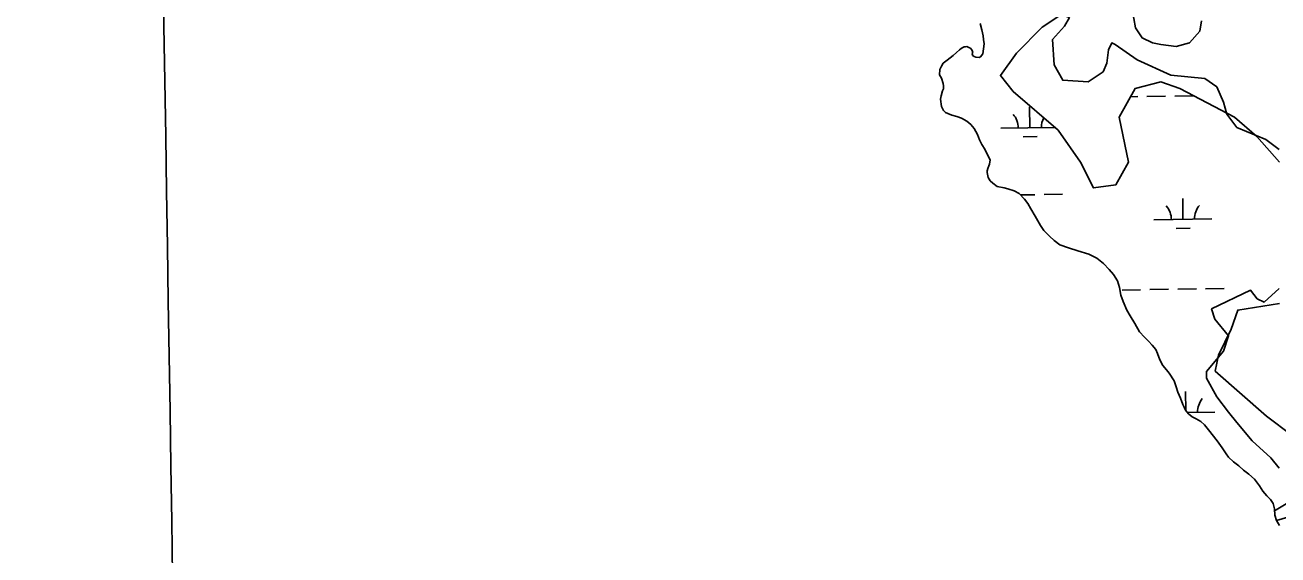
# Model space of a CAD drawing. Extents: x 3823584 to 3861785, y 301729 to 327625.
# Drawn here: x 3854090 to 3856250, y 309589 to 310501 of the extents above; entities that cross this region are included whole.
import ezdxf

# ---------------------------------------------------------------- set-up
doc = ezdxf.new("R2010")
doc.units = 0
for name, color, linetype in [('V-GRID-MAJR', 7, 'Continuous'), ('V-TOPO-SHOR', 7, 'Continuous'), ('V-WETL-SWMP', 7, 'Continuous')]:
    doc.layers.add(name, color=color, linetype=linetype)

msp = doc.modelspace()

# ---------------------------------------------------------------- linework, layer by layer
at = {"layer": 'V-GRID-MAJR'}
msp.add_spline([(3854375.376, 307564.97000000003), (3854280.204, 313623.11100000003), (3854185.002, 319683.177), (3854089.801, 325743.239), (3854089.771, 325745.168)], degree=3, dxfattribs=at)
at = {"layer": 'V-TOPO-SHOR'}
for points in [[(3856251.8911880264, 310286.96017210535), (3856228.5580286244, 310304.460041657), (3856178.9750648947, 310324.87655613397), (3856161.475195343, 310348.2097155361), (3856155.6419054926, 310368.6262300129), (3856143.9753257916, 310394.8760343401), (3856123.558811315, 310409.4592589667), (3856065.2259128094, 310415.2925488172), (3856006.8930143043, 310441.5423531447), (3855968.9766302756, 310467.7921574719), (3855963.1433404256, 310470.70880239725), (3855957.3100505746, 310459.0422226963), (3855954.3934056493, 310435.70906329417), (3855948.560115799, 310421.1258386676), (3855922.3103114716, 310403.6259691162), (3855878.5606375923, 310406.54261404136), (3855863.977412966, 310432.7924183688), (3855861.060768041, 310476.54209224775), (3855881.4772825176, 310499.8752516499), (3855890.227217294, 310514.45847627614), (3855846.4775434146, 310529.0417009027), (3855840.644253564, 310531.9583458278), (3855828.977673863, 310537.7916356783), (3855809.39, 310548.71)], [(3855998.1430795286, 310529.0417009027), (3856003.976369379, 310496.95860672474), (3856015.64294908, 310479.45873717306), (3856033.142818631, 310470.70880239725), (3856047.726043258, 310467.7921574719), (3856073.975847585, 310464.8755125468), (3856097.3090069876, 310470.70880239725), (3856114.808876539, 310491.125316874), (3856117.7255214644, 310508.6251864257)], [(3855665.897, 310416.047), (3855666.913, 310425.103), (3855669.418, 310430.569), (3855672.703, 310435.62200000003), (3855679.549, 310440.979), (3855684.788, 310445.194), (3855689.6210000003, 310449.022), (3855695.671, 310454.005), (3855700.523, 310458.623), (3855703.345, 310460.923), (3855706.157, 310462.825), (3855708.948, 310463.941), (3855710.933, 310464.288), (3855713.31, 310464.621), (3855717.603, 310462.541), (3855719.555, 310461.703), (3855721.0840000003, 310459.69), (3855723.343, 310455.291), (3855723.315, 310454.107), (3855722.909, 310453.722), (3855722.467, 310451.75800000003), (3855722.821, 310450.169), (3855723.198, 310449.37), (3855723.966, 310448.561), (3855725.91, 310447.328), (3855729.0470000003, 310446.46), (3855734.562, 310445.927), (3855736.565, 310447.06200000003), (3855740.6410000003, 310452.094), (3855743.037, 310469.014), (3855742.0500000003, 310476.938), (3855741.409, 310482.877), (3855738.9, 310493.207), (3855736.008, 310503.941)], [(3855665.897, 310416.047), (3855669.755, 310409.934), (3855672.733, 310400.632), (3855673.045, 310397.01300000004), (3855672.913, 310391.801), (3855671.22, 310388.233), (3855669.006, 310379.863), (3855667.6520000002, 310373.877), (3855669.348, 310361.398), (3855672.7860000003, 310354.492), (3855676.717, 310351.185), (3855680.6750000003, 310349.079), (3855687.432, 310346.505), (3855695.792, 310343.88800000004), (3855704.1520000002, 310341.272), (3855713.245, 310335.831), (3855719.931, 310330.449), (3855726.176, 310323.471), (3855731.529, 310312.908), (3855734.9080000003, 310303.59500000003), (3855739.129, 310295.866), (3855744.1410000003, 310287.717), (3855747.971, 310280.402), (3855753.715, 310269.424), (3855752.323, 310261.837), (3855751.45, 310259.051), (3855749.3370000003, 310254.689), (3855748.4250000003, 310250.3)], [(3855748.4250000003, 310250.3), (3855748.366, 310247.89400000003), (3855750.15, 310239.02400000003), (3855753.619, 310233.32), (3855758.329, 310229.189), (3855765.819, 310223.789), (3855777.787, 310221.081), (3855784.163, 310219.318), (3855794.909, 310215.841), (3855803.619, 310211.21), (3855812.612, 310201.75800000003), (3855818.444, 310194.392), (3855823.829, 310185.03), (3855831.1380000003, 310172.411), (3855840.36, 310156.13300000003), (3855845.765, 310147.57300000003), (3855855.558, 310138.101), (3855863.787, 310130.273), (3855873.642, 310123.207), (3855888.347, 310117.625), (3855904.677, 310112.804), (3855923.382, 310106.721), (3855937.667, 310100.348), (3855949.0640000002, 310090.837), (3855958.839, 310080.56200000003), (3855965.845, 310071.962), (3855973.204, 310061.348), (3855976.521, 310049.631), (3855978.9990000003, 310036.327), (3855982.739, 310025.403), (3855989.194, 310010.799), (3855994.97, 310001.026), (3856002.66, 309987.593), (3856011.13, 309973.341), (3856019.3200000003, 309963.91000000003), (3856026.3680000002, 309956.914), (3856032.622, 309950.338), (3856038.848, 309942.56), (3856041.8850000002, 309935.664), (3856046.037, 309925.129), (3856051.009, 309915.376), (3856057.245, 309908), (3856062.308, 309901.856), (3856070.4080000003, 309888.814), (3856074.1580000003, 309878.289), (3856077.146, 309869.389), (3856081.707, 309859.245), (3856085.446, 309848.319), (3856087.7320000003, 309843.449), (3856090.017, 309838.576), (3856095.471, 309832.021), (3856101.756, 309826.64900000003), (3856108.503, 309823.67100000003), (3856116.8030000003, 309818.651), (3856123.078, 309812.878), (3856130.097, 309804.68), (3856144.863, 309785.453), (3856153.395, 309773.608), (3856160.36, 309763.403), (3856164.622, 309757.279), (3856173.252, 309749.441), (3856181.9050000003, 309742.404), (3856190.144, 309734.978), (3856199.2060000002, 309728.333), (3856209.0100000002, 309719.262), (3856217.561, 309708.215), (3856223.748, 309698.833), (3856230.373, 309691.047), (3856236.63, 309684.471), (3856241.27, 309677.534), (3856243.4560000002, 309668.654), (3856244.379, 309657.396), (3856247.367, 309648.495), (3856252.3680000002, 309639.945)], [(3856251.8911880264, 309738.6309261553), (3856237.3079634, 309756.130795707), (3856205.2248692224, 309785.2972449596), (3856178.9750648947, 309817.38033913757), (3856164.3918402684, 309834.8802086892), (3856143.9753257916, 309861.13001301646), (3856126.4754562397, 309893.2131071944), (3856126.4754562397, 309904.87968689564), (3856155.6419054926, 309939.8794259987), (3856164.3918402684, 309966.12923032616), (3856141.0586808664, 309995.2956795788), (3856135.225391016, 310012.7955491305), (3856202.3082242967, 310044.8786433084), (3856213.974803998, 310030.29541868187), (3856225.641383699, 310024.46212883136), (3856251.8911880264, 310047.79528823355)], [(3856247.367, 309648.495), (3856266.474412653, 309654.04822332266)]]:
    msp.add_lwpolyline(points, dxfattribs=at)
at = {"layer": 'V-WETL-SWMP'}
for p, q in [((3855995.337626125, 310378.164451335), (3856007.7998932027, 310378.3566035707)), ((3856023.7979916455, 310378.6032738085), (3856055.794188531, 310379.0966142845)), ((3856071.792286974, 310379.3432845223), (3856103.7884838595, 310379.83662499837)), ((3855822.0123529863, 310324.74396580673), (3855821.457344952, 310360.7396873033)), ((3855772.018295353, 310323.9731213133), (3855865.01103807, 310325.4069505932)), ((3855810.2516771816, 310309.12979706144), (3855834.2488248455, 310309.49980241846)), ((3855805.6782606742, 310209.0463945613), (3855830.3831719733, 310209.4273127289)), ((3855846.3812704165, 310209.67398296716), (3855878.3774673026, 310210.1673234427)), ((3856085.912690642, 310166.93173269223), (3856085.3576826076, 310202.9274541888)), ((3856035.918633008, 310166.1608881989), (3856135.9067482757, 310167.70257718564)), ((3856074.1520148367, 310151.31756394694), (3856098.149162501, 310151.687569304)), ((3855980.9325101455, 310045.22780062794), (3856012.9287070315, 310045.7211411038)), ((3856028.9268054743, 310045.9678113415), (3856060.9230023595, 310046.4611518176)), ((3856076.9211008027, 310046.7078220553), (3856108.917297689, 310047.2011625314)), ((3856124.915396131, 310047.4478327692), (3856156.9115930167, 310047.94117324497)), ((3856090.9935955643, 309837.40346063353), (3856090.4864964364, 309870.29199172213)), ((3856093.546752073, 309834.3348979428), (3856141.035562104, 309835.0671147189))]:
    msp.add_line(p, q, dxfattribs=at)
for points in [[(3855892.731, 310530.854), (3855842.969, 310497.656), (3855798.736, 310453.392), (3855771.09, 310414.661), (3855793.207, 310386.99700000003), (3855870.614, 310320.601), (3855909.318, 310265.272), (3855931.434, 310221.00800000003), (3855970.1380000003, 310226.541), (3855992.255, 310265.272), (3855975.667, 310342.733), (3856003.313, 310392.53), (3856047.546, 310403.596), (3856080.72, 310392.53), (3856174.715, 310342.733), (3856213.419, 310309.53500000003), (3856252.123, 310265.272)], [(3855722.822, 310450.169), (3855723.197, 310449.37), (3855723.967, 310448.561), (3855725.91, 310447.328), (3855729.048, 310446.46), (3855734.563, 310445.927), (3855736.566, 310447.06200000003), (3855740.64, 310452.094), (3855743.037, 310469.015), (3855742.049, 310476.938), (3855741.4080000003, 310482.877), (3855738.901, 310493.207), (3855736.009, 310503.941)], [(3856108.503, 309823.672), (3856101.757, 309826.64900000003), (3856095.472, 309832.021), (3856090.018, 309838.576), (3856087.7320000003, 309843.44800000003), (3856085.447, 309848.319), (3856081.707, 309859.245), (3856077.145, 309869.389), (3856074.157, 309878.29), (3856070.4080000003, 309888.814), (3856062.308, 309901.855), (3856057.245, 309907.999), (3856051.0100000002, 309915.376), (3856046.037, 309925.129), (3856041.886, 309935.664), (3856038.849, 309942.56), (3856032.623, 309950.338), (3856026.3680000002, 309956.913), (3856019.321, 309963.909), (3856011.13, 309973.341), (3856002.659, 309987.594), (3855994.97, 310001.026), (3855989.1950000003, 310010.798), (3855982.739, 310025.403), (3855978.9990000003, 310036.328), (3855976.522, 310049.63), (3855973.203, 310061.347), (3855965.845, 310071.962), (3855958.838, 310080.56200000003), (3855949.0640000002, 310090.836), (3855937.666, 310100.347), (3855923.382, 310106.721), (3855904.677, 310112.804), (3855888.347, 310117.625), (3855873.642, 310123.207), (3855863.788, 310130.273), (3855855.558, 310138.101), (3855845.764, 310147.57300000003), (3855840.36, 310156.13300000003), (3855831.137, 310172.411), (3855823.829, 310185.03), (3855818.4450000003, 310194.392), (3855812.611, 310201.759), (3855803.619, 310211.211), (3855794.9080000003, 310215.841), (3855784.162, 310219.319), (3855777.787, 310221.082), (3855765.818, 310223.788), (3855758.33, 310229.19), (3855753.6180000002, 310233.32), (3855750.149, 310239.023), (3855748.365, 310247.89400000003), (3855748.4250000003, 310250.3), (3855749.336, 310254.69), (3855751.451, 310259.051), (3855752.323, 310261.837), (3855753.716, 310269.425), (3855747.971, 310280.401), (3855744.1410000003, 310287.718), (3855739.129, 310295.867), (3855734.9080000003, 310303.59500000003), (3855731.5300000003, 310312.907), (3855726.176, 310323.472), (3855719.931, 310330.44800000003), (3855713.244, 310335.83), (3855704.1520000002, 310341.273), (3855695.792, 310343.88800000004), (3855687.432, 310346.504), (3855680.676, 310349.079), (3855676.716, 310351.184), (3855672.787, 310354.492), (3855669.348, 310361.398), (3855667.653, 310373.877), (3855669.006, 310379.862), (3855671.22, 310388.232), (3855672.914, 310391.8), (3855673.044, 310397.01300000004), (3855672.733, 310400.631), (3855669.755, 310409.933), (3855665.896, 310416.047), (3855666.912, 310425.104), (3855669.417, 310430.57), (3855672.702, 310435.62200000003), (3855679.549, 310440.98), (3855684.788, 310445.193), (3855689.622, 310449.022), (3855695.67, 310454.005), (3855700.523, 310458.623), (3855703.345, 310460.922), (3855706.157, 310462.826), (3855708.949, 310463.941), (3855710.932, 310464.287), (3855713.31, 310464.62200000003), (3855717.602, 310462.541), (3855719.555, 310461.702), (3855721.085, 310459.69), (3855723.344, 310455.29), (3855723.315, 310454.106), (3855722.91, 310453.721), (3855722.467, 310451.757), (3855722.822, 310450.169)], [(3856252.123, 310021.822), (3856180.244, 310010.756), (3856169.186, 309977.558), (3856147.0700000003, 309933.295), (3856141.541, 309905.63), (3856230.006, 309828.168), (3856274.239, 309794.971)], [(3856285.298, 309689.84500000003), (3856243.775, 309664.762), (3856243.4560000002, 309668.654), (3856241.27, 309677.53500000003), (3856236.629, 309684.471), (3856230.373, 309691.04600000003), (3856223.747, 309698.83400000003), (3856217.561, 309708.216), (3856209.0100000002, 309719.262), (3856199.2060000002, 309728.333), (3856190.144, 309734.978), (3856181.904, 309742.405), (3856173.253, 309749.441), (3856164.622, 309757.279), (3856160.361, 309763.403), (3856153.394, 309773.607), (3856144.863, 309785.454), (3856130.096, 309804.679), (3856123.079, 309812.878), (3856116.8030000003, 309818.651), (3856108.503, 309823.672)]]:
    msp.add_lwpolyline(points, dxfattribs=at)
for centre, radius, start, end in [((3855766.7686623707, 310324.36703829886), 35.24628790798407, 0.1115376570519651, 41.6551959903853), ((3855877.2414036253, 310326.0703868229), 35.24628790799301, 153.27708036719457, 181.65519298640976), ((3856030.669000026, 310166.55480518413), 35.24628790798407, 0.1115376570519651, 41.6551959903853), ((3856141.1417412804, 310168.25815370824), 35.24628790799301, 140.11153465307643, 181.65519298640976), ((3856146.2705551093, 309835.6226912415), 35.24628790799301, 140.11153465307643, 181.65519298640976)]:
    msp.add_arc(centre, radius, start, end, dxfattribs=at)

doc.saveas('drawing.dxf')
